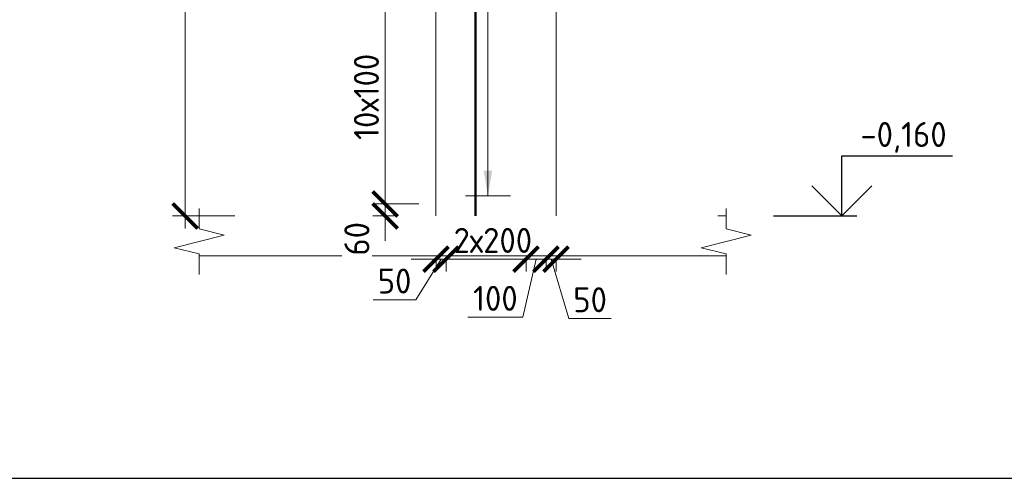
# Model space of a CAD drawing. Header units: millimetres. Extents: x 263826 to 1718326, y -423071 to 70137.
# Tile 436 of 486: x 957523 to 967372, y -139904 to -135315. Entities that reach past the tile are written whole.
import ezdxf
from ezdxf.enums import TextEntityAlignment as Align

# ---------------------------------------------------------------- set-up
doc = ezdxf.new("R2010")
doc.units = ezdxf.units.MM
doc.set_wipeout_variables(frame=1)
doc.linetypes.add('01 Штриховая _4 мм_', pattern=[6, 3.5, -2.5])
for name, color, linetype, lineweight in [('AF_Perekritie', 90, 'Continuous', 18), ('AF_Stena', 90, 'Continuous', 18), ('KR_Fundament', 253, 'Continuous', 18), ('АрмСтер', 2, 'Continuous', 50), ('размер', 1, 'Continuous', 25), ('РАЗМЕРЫ', 1, 'Continuous', 9), ('Текст', 7, 'Continuous', 25)]:
    doc.layers.add(name, color=color, linetype=linetype, lineweight=lineweight)
doc.layers.add('PDF7_Text', color=7, linetype='Continuous')
doc.layers.add('ТОЛСТЫЕ_ОСНОВНЫЕ', color=6, linetype='Continuous')
doc.layers.add('АрмСтер_атрибуты', color=2, linetype='Continuous', lineweight=0, plot=False)
doc.styles.add('GOST-2.304_Type-B', font='GOST_Common.ttf')
doc.styles.add('PDF Times New Roman', font='times.ttf')
doc.styles.get("Standard").update_dxf_attribs({"font": 'arial.ttf'})
doc.styles.add('Аннотативный', font='arial.ttf')
doc.styles.add('ГОСТ', font='GOST_Common.ttf')
doc.dimstyles.new('мой 25', dxfattribs={"dimscale": 100, "dimtxt": 2.5, "dimasz": 2.5, "dimexe": 1.25, "dimexo": 0.625, "dimtad": 1, "dimdec": 0, "dimlfac": 0.5, "dimtxsty": 'GOST-2.304_Type-B', "dimblk": 'ARCHTICK', "dimcen": 2.5, "dimdle": 1.25, "dimaunit": 1, "dimadec": 1, "dimazin": 2, "dimtfac": 1, "dimtdec": 0, "dimtmove": 1, "dimatfit": 3, "dimfxl": 6, "dimfxlon": 1, "dimtfill": 1, "dimlwd": -1, "dimlwe": -1, "dimarcsym": 0})

# ---------------------------------------------------------------- blocks, each defined once
blk = doc.blocks.new('штамп кж1.1')
at = {"layer": 'PDF7_Text', "insert": (410912, -84467.2), "char_height": 180, "width": 6881.019, "attachment_point": 7, "style": 'PDF Times New Roman'}
blk.add_mtext('\\pi1015.18152;Жилой дом со встроенными помещениями \\P\\pi311.27381;общественно-делового и коммерческого назначения на \\P\\pi667.38051;первом этаже здания и встроенно-пристроенным \\P\\pi874.76335;поликлиническим учреждением (поз. 2.2-2.3)', dxfattribs=at)
at = {"layer": 'Текст', "color": 7, "insert": (411117.5, -81801.3), "char_height": 250, "attachment_point": 1, "style": 'ГОСТ'}
blk.add_mtext_dynamic_manual_height_columns('\\pi594.35517;{\\fTimes New Roman|b0|i0|c204|p18;\\C256;Строительство жилого комплекса со  встроенными помещениями \\P\\pi1441.86779;общественного-делового, коммерческого назначения и \\P\\pi41.3631;поликлиническим учреждением по адресу: г. Чита, ул. 1-я Коллективная}', width=11543.072, gutter_width=12.5, heights=[0], dxfattribs=at)
blk = doc.blocks.new('*U46')
at = {"layer": 'ТОЛСТЫЕ_ОСНОВНЫЕ', "color": 6}
blk.add_lwpolyline([(20, 5), (415, 5), (415, 292), (20, 292)], close=True, dxfattribs=at)
blk = doc.blocks.new('*U2543')
at = {"layer": 'РАЗМЕРЫ'}
for p, q in [((112.5, 800), (-112.5, 800)), ((112.5, -2600), (-112.5, -2600))]:
    blk.add_line(p, q, dxfattribs=at)
at = {"layer": 'РАЗМЕРЫ', "ltscale": 15}
blk.add_line((0, -2600), (0, 800), dxfattribs=at)
at = {"layer": 'РАЗМЕРЫ'}
for points in [[(0, 800), (20.9, 674.8), (-20.9, 674.8)], [(0, -2600), (20.9, -2474.8), (-20.9, -2474.8)]]:
    blk.add_solid(points, dxfattribs=at)
at = {"layer": 'АрмСтер_атрибуты', "color": 215, "ltscale": 15, "style": 'Аннотативный'}
for s, p in [('шаг', (51.4, -194.2)), ('n=', (51.4, -285.1)), ('Lр=', (50.2, -367.8))]:
    blk.add_text(s, height=50, dxfattribs=at).set_placement(p)
at = {"layer": 'АрмСтер_атрибуты', "style": 'Аннотативный', "flags": 8}
blk.add_attdef('ПОЗ', (110, 29.6), '', height=75, dxfattribs=at)
at = {"layer": 'АрмСтер_атрибуты', "flags": 9}
for tag, p in [('МАССА', (-1033.5, -10.5)), ('ОБОЗНАЧЕНИЕ', (-1033.5, -124.4))]:
    blk.add_attdef(tag, p, '', height=75, dxfattribs=at)
at = {"layer": 'АрмСтер_атрибуты', "color": 215, "style": 'Аннотативный'}
for tag, p, flags in [('ШАГ', (190.9, -194.2), 10), ('КОЛ', (138, -285.1), 8), ('ШИРИНА', (172.9, -367.8), 8)]:
    blk.add_attdef(tag, p, '', height=50, dxfattribs=dict(at, flags=flags))
at = {"linetype": 'Continuous', "lineweight": 0}
blk.add_wipeout([(35, 0), (28.3, 20.6), (10.8, 33.3), (-10.8, 33.3), (-28.3, 20.6), (-35, 0), (-28.3, -20.6), (-10.8, -33.3), (10.8, -33.3), (28.3, -20.6)], dxfattribs=at)
at = {"color": 0, "linetype": 'ByBlock', "lineweight": -2, "ltscale": 100}
blk.add_line((-262.5, 0), (342.5, 0), dxfattribs=at)
at = {"layer": 'РАЗМЕРЫ'}
blk.add_circle((0, 0), 35, dxfattribs=at)
at = {"layer": 'АрмСтер_атрибуты', "style": 'Аннотативный', "flags": 8}
blk.add_attdef('НАИМЕНОВАНИЕ', text='', height=75, dxfattribs=at).set_placement((0, -29.3), align=Align.TOP_CENTER)
blk = doc.blocks.new('*U2542')
at = {"layer": 'РАЗМЕРЫ'}
for p, q in [((112.5, 200), (-112.5, 200)), ((112.5, -400), (-112.5, -400))]:
    blk.add_line(p, q, dxfattribs=at)
at = {"layer": 'РАЗМЕРЫ', "ltscale": 15}
blk.add_line((0, -400), (0, 200), dxfattribs=at)
at = {"layer": 'РАЗМЕРЫ'}
for points in [[(0, 200), (20.9, 74.8), (-20.9, 74.8)], [(0, -400), (20.9, -274.8), (-20.9, -274.8)]]:
    blk.add_solid(points, dxfattribs=at)
at = {"layer": 'АрмСтер_атрибуты', "color": 215, "ltscale": 15, "style": 'Аннотативный'}
for s, p in [('шаг', (51.4, -194.2)), ('n=', (51.4, -285.1)), ('Lр=', (50.2, -367.8))]:
    blk.add_text(s, height=50, dxfattribs=at).set_placement(p)
at = {"layer": 'АрмСтер_атрибуты', "style": 'Аннотативный', "flags": 8}
blk.add_attdef('ПОЗ', (110, 29.6), '', height=75, dxfattribs=at)
at = {"layer": 'АрмСтер_атрибуты', "flags": 9}
for tag, p in [('МАССА', (-2096, -10.5)), ('ОБОЗНАЧЕНИЕ', (-2096, -124.4))]:
    blk.add_attdef(tag, p, '', height=75, dxfattribs=at)
at = {"layer": 'АрмСтер_атрибуты', "color": 215, "style": 'Аннотативный'}
for tag, p, flags in [('ШАГ', (190.9, -194.2), 10), ('КОЛ', (138, -285.1), 8), ('ШИРИНА', (172.9, -367.8), 8)]:
    blk.add_attdef(tag, p, '', height=50, dxfattribs=dict(at, flags=flags))
at = {"linetype": 'Continuous', "lineweight": 0}
blk.add_wipeout([(35, 0), (28.3, 20.6), (10.8, 33.3), (-10.8, 33.3), (-28.3, 20.6), (-35, 0), (-28.3, -20.6), (-10.8, -33.3), (10.8, -33.3), (28.3, -20.6)], dxfattribs=at)
at = {"color": 0, "linetype": 'ByBlock', "lineweight": -2, "ltscale": 100}
blk.add_line((-3040, 0), (1370, 0), dxfattribs=at)
at = {"layer": 'РАЗМЕРЫ'}
blk.add_circle((0, 0), 35, dxfattribs=at)
at = {"layer": 'АрмСтер_атрибуты', "style": 'Аннотативный', "flags": 8}
blk.add_attdef('НАИМЕНОВАНИЕ', text='', height=75, dxfattribs=at).set_placement((0, -29.3), align=Align.TOP_CENTER)
blk = doc.blocks.new('_ArchTick')
at = {"color": 0, "linetype": 'ByBlock', "const_width": 0.15}
blk.add_lwpolyline([(-0.5, -0.5), (0.5, 0.5)], dxfattribs=at)
blk = doc.blocks.new('*D2532')
at = {"layer": 'DEFPOINTS', "color": 0, "transparency": 16777216}
for p in [(959177.7, -130118.6), (959177.7, -137278.6), (959736.3, -137278.6)]:
    blk.add_point(p, dxfattribs=at)
at = {"layer": 'РАЗМЕРЫ', "color": 0, "linetype": 'Continuous', "transparency": 16777216}
for p, q in [((959177.7, -129993.6), (959177.7, -137403.6)), ((959177.7, -130118.6), (959302.7, -130118.6)), ((959673.8, -137278.6), (959052.7, -137278.6))]:
    blk.add_line(p, q, dxfattribs=at)
at = {"layer": 'РАЗМЕРЫ', "color": 0, "transparency": 16777216, "xscale": 250, "yscale": 250, "zscale": 250}
for p, rotation in [((959177.7, -130118.6), 90), ((959177.7, -137278.6), 270)]:
    blk.add_blockref('_ArchTick', p, dxfattribs=dict(at, rotation=rotation))
at = {"layer": 'РАЗМЕРЫ', "color": 0, "lineweight": 0, "transparency": 16777216, "insert": (958990.2, -133698.6), "char_height": 250, "attachment_point": 5, "rotation": 90, "style": 'GOST-2.304_Type-B', "bg_fill": 3, "box_fill_scale": 1.1, "bg_fill_color": 256, "bg_fill_true_color": 13158600, "bg_fill_transparency": 0}
blk.add_mtext('3580', dxfattribs=at)
blk = doc.blocks.new('*D2538')
at = {"layer": 'DEFPOINTS', "color": 0, "transparency": 16777216}
for p in [(961788, -137268.5, 2990), (962588, -137258.5, 2990), (962588, -137711)]:
    blk.add_point(p, dxfattribs=at)
at = {"layer": 'РАЗМЕРЫ', "color": 0, "linetype": 'Continuous', "transparency": 16777216}
for p, q in [((961663, -137711), (962713, -137711)), ((961788, -137700.8), (961788, -137836)), ((962588, -137698.5), (962588, -137836))]:
    blk.add_line(p, q, dxfattribs=at)
at = {"layer": 'РАЗМЕРЫ', "color": 0, "lineweight": 0, "transparency": 16777216, "insert": (962256, -137523.5), "char_height": 250, "attachment_point": 5, "style": 'GOST-2.304_Type-B', "bg_fill": 3, "box_fill_scale": 1.1, "bg_fill_color": 256, "bg_fill_true_color": 13158600, "bg_fill_transparency": 0}
blk.add_mtext('2х200', dxfattribs=at)
at = {"layer": 'РАЗМЕРЫ', "color": 0, "transparency": 16777216, "xscale": 250, "yscale": 250, "zscale": 250, "rotation": 180}
blk.add_blockref('_ArchTick', (961788, -137711), dxfattribs=at)
at = {"layer": 'РАЗМЕРЫ', "color": 0, "transparency": 16777216, "xscale": 250, "yscale": 250, "zscale": 250}
blk.add_blockref('_ArchTick', (962588, -137711), dxfattribs=at)
blk = doc.blocks.new('*D2539')
at = {"layer": 'DEFPOINTS', "color": 0, "transparency": 16777216}
for p in [(962588, -137258.5, 2990), (962788, -137258.5, 2990), (962788, -137711)]:
    blk.add_point(p, dxfattribs=at)
at = {"layer": 'РАЗМЕРЫ', "color": 0, "linetype": 'Continuous', "transparency": 16777216}
for p, q in [((962463, -137711), (962913, -137711)), ((962688, -137711), (962556.4, -138290.7)), ((962588, -137698.5), (962588, -137836)), ((962788, -137698.5), (962788, -137836)), ((962556.4, -138290.7), (962006.4, -138290.7))]:
    blk.add_line(p, q, dxfattribs=at)
at = {"layer": 'РАЗМЕРЫ', "color": 0, "transparency": 16777216, "xscale": 250, "yscale": 250, "zscale": 250, "rotation": 180}
blk.add_blockref('_ArchTick', (962588, -137711), dxfattribs=at)
at = {"layer": 'РАЗМЕРЫ', "color": 0, "transparency": 16777216, "xscale": 250, "yscale": 250, "zscale": 250}
blk.add_blockref('_ArchTick', (962788, -137711), dxfattribs=at)
at = {"layer": 'РАЗМЕРЫ', "color": 0, "lineweight": 0, "transparency": 16777216, "insert": (962281.4, -138103.2), "char_height": 250, "attachment_point": 5, "style": 'GOST-2.304_Type-B', "bg_fill": 3, "box_fill_scale": 1.1, "bg_fill_color": 256, "bg_fill_true_color": 13158600, "bg_fill_transparency": 0}
blk.add_mtext('100', dxfattribs=at)
blk = doc.blocks.new('*D2540')
at = {"layer": 'DEFPOINTS', "color": 0, "lineweight": 0, "transparency": 16777216}
for p in [(962788, -137258.5, 2990), (962888, -137278.6, 2990), (962888, -137711)]:
    blk.add_point(p, dxfattribs=at)
at = {"layer": 'РАЗМЕРЫ', "color": 0, "linetype": 'Continuous', "transparency": 16777216}
for p, q in [((962788, -137711), (962538, -137711)), ((962788, -137698.5), (962788, -137836)), ((962788, -137711), (962888, -137711)), ((962788, -137711), (962888, -137711)), ((962838, -137711), (963016.1, -138304.7)), ((962888, -137703.1), (962888, -137836)), ((962888, -137711), (963138, -137711)), ((963016.1, -138304.7), (963441.1, -138304.7))]:
    blk.add_line(p, q, dxfattribs=at)
at = {"layer": 'РАЗМЕРЫ', "color": 0, "transparency": 16777216, "xscale": 250, "yscale": 250, "zscale": 250}
blk.add_blockref('_ArchTick', (962788, -137711), dxfattribs=at)
at = {"layer": 'РАЗМЕРЫ', "color": 0, "transparency": 16777216, "xscale": 250, "yscale": 250, "zscale": 250, "rotation": 180}
blk.add_blockref('_ArchTick', (962888, -137711), dxfattribs=at)
at = {"layer": 'РАЗМЕРЫ', "color": 0, "lineweight": 0, "transparency": 16777216, "insert": (963228.6, -138117.2), "char_height": 250, "attachment_point": 5, "style": 'GOST-2.304_Type-B', "bg_fill": 3, "box_fill_scale": 1.1, "bg_fill_color": 256, "bg_fill_true_color": 13158600, "bg_fill_transparency": 0}
blk.add_mtext('50', dxfattribs=at)
blk = doc.blocks.new('*D2541')
at = {"layer": 'DEFPOINTS', "color": 0, "transparency": 16777216}
for p in [(961788, -137268.5, 2990), (961688, -137358, 2990), (961688, -137711)]:
    blk.add_point(p, dxfattribs=at)
at = {"layer": 'РАЗМЕРЫ', "color": 0, "linetype": 'Continuous', "transparency": 16777216}
for p, q in [((961688, -137711), (961438, -137711)), ((961738, -137711), (961485.4, -138117.2)), ((961788, -137711), (961688, -137711)), ((961788, -137711), (961688, -137711)), ((961688, -137721.5), (961688, -137836)), ((961788, -137700.8), (961788, -137836)), ((961788, -137711), (962038, -137711)), ((961485.4, -138117.2), (961060.4, -138117.2))]:
    blk.add_line(p, q, dxfattribs=at)
at = {"layer": 'РАЗМЕРЫ', "color": 0, "transparency": 16777216, "xscale": 250, "yscale": 250, "zscale": 250}
blk.add_blockref('_ArchTick', (961688, -137711), dxfattribs=at)
at = {"layer": 'РАЗМЕРЫ', "color": 0, "transparency": 16777216, "xscale": 250, "yscale": 250, "zscale": 250, "rotation": 180}
blk.add_blockref('_ArchTick', (961788, -137711), dxfattribs=at)
at = {"layer": 'РАЗМЕРЫ', "color": 0, "lineweight": 0, "transparency": 16777216, "insert": (961272.9, -137929.7), "char_height": 250, "attachment_point": 5, "style": 'GOST-2.304_Type-B', "bg_fill": 3, "box_fill_scale": 1.1, "bg_fill_color": 256, "bg_fill_true_color": 13158600, "bg_fill_transparency": 0}
blk.add_mtext('50', dxfattribs=at)
blk = doc.blocks.new('*D2992')
at = {"layer": 'DEFPOINTS', "color": 0, "transparency": 16777216}
for p in [(961458.8, -135015.2), (961178.8, -137158.6), (961577.8, -137158.6)]:
    blk.add_point(p, dxfattribs=at)
at = {"layer": 'РАЗМЕРЫ', "color": 0, "linetype": 'Continuous', "transparency": 16777216}
for p, q in [((961178.8, -134890.2), (961178.8, -137283.6)), ((961396.3, -135015.2), (961053.8, -135015.2)), ((961515.3, -137158.6), (961053.8, -137158.6))]:
    blk.add_line(p, q, dxfattribs=at)
at = {"layer": 'РАЗМЕРЫ', "color": 0, "transparency": 16777216, "xscale": 250, "yscale": 250, "zscale": 250}
for p, rotation in [((961178.8, -135015.2), 90), ((961178.8, -137158.6), 270)]:
    blk.add_blockref('_ArchTick', p, dxfattribs=dict(at, rotation=rotation))
at = {"layer": 'РАЗМЕРЫ', "color": 0, "lineweight": 0, "transparency": 16777216, "insert": (960991.3, -136086.9), "char_height": 250, "attachment_point": 5, "rotation": 90, "style": 'GOST-2.304_Type-B', "bg_fill": 3, "box_fill_scale": 1.1, "bg_fill_color": 256, "bg_fill_true_color": 13158600, "bg_fill_transparency": 0}
blk.add_mtext('10х100', dxfattribs=at)
blk = doc.blocks.new('*D2994')
at = {"layer": 'DEFPOINTS', "color": 0, "transparency": 16777216}
for p in [(961577.8, -137158.6), (961178.8, -137278.6), (961332.5, -137278.6)]:
    blk.add_point(p, dxfattribs=at)
at = {"layer": 'РАЗМЕРЫ', "color": 0, "linetype": 'Continuous', "transparency": 16777216}
for p, q in [((961178.8, -137158.6), (961178.8, -136908.6)), ((961515.3, -137158.6), (961053.8, -137158.6)), ((961178.8, -137158.6), (961178.8, -137278.6)), ((961270, -137278.6), (961053.8, -137278.6)), ((961178.8, -137278.6), (961178.8, -137528.6))]:
    blk.add_line(p, q, dxfattribs=at)
at = {"layer": 'РАЗМЕРЫ', "color": 0, "lineweight": 0, "transparency": 16777216, "insert": (960895.8, -137507.5), "char_height": 250, "attachment_point": 5, "rotation": 90, "style": 'GOST-2.304_Type-B', "bg_fill": 3, "box_fill_scale": 1.1, "bg_fill_color": 256, "bg_fill_true_color": 13158600, "bg_fill_transparency": 0}
blk.add_mtext('60', dxfattribs=at)
at = {"layer": 'РАЗМЕРЫ', "color": 0, "transparency": 16777216, "xscale": 250, "yscale": 250, "zscale": 250}
for p, rotation in [((961178.8, -137158.6), 270), ((961178.8, -137278.6), 90)]:
    blk.add_blockref('_ArchTick', p, dxfattribs=dict(at, rotation=rotation))

msp = doc.modelspace()

# ---------------------------------------------------------------- linework, layer by layer
at = {"elevation": 3100}
for points in [[(965747.04663, -136678.62095), (966852.32138, -136678.62095)], [(965747.04663, -137278.62095), (965747.04663, -136678.62095)], [(966047.04663, -136978.62095), (965747.04663, -137278.62095), (965447.04663, -136978.62095)], [(965062.47987, -137278.62095), (965897.04663, -137278.62095)]]:
    msp.add_lwpolyline(points, dxfattribs=at)
at = {"layer": 'AF_Perekritie', "linetype": '01 Штриховая _4 мм_', "lineweight": 9}
for p, q in [((964508.12764, -137278.62095, 3100), (964589.48401, -137278.62095, 3100)), ((964589.48401, -137678.62095, 3100), (964508.12764, -137678.62095, 3100))]:
    msp.add_line(p, q, dxfattribs=at)
at = {"layer": 'AF_Stena', "lineweight": 20, "elevation": 3100}
for points in [[(959317.19946, -137353.62095), (959317.19946, -137203.62095)], [(964589.48401, -137353.62095), (964589.48401, -137203.62095)], [(959317.19946, -137353.62095), (959317.19946, -137408.62115)], [(964589.48401, -137353.62095), (964589.48401, -137408.62115)], [(959567.19946, -137471.12115), (959067.19946, -137596.12115)], [(959317.19946, -137408.62115), (959567.19946, -137471.12115)], [(964839.48401, -137471.12115), (964339.48401, -137596.12115)], [(964589.48401, -137408.62115), (964839.48401, -137471.12115)], [(959067.19946, -137596.12115), (959317.19946, -137658.62115)], [(959317.19946, -137658.62115), (959317.19946, -137713.62135)], [(964339.48401, -137596.12115), (964589.48401, -137658.62115)], [(964589.48401, -137658.62115), (964589.48401, -137713.62135)], [(959317.19946, -137713.62135), (959317.19946, -137863.62135)], [(964589.48401, -137713.62135), (964589.48401, -137863.62135)]]:
    msp.add_lwpolyline(points, dxfattribs=at)
at = {"layer": 'KR_Fundament', "lineweight": 9}
msp.add_line((959317.19946, -137678.62095, 3100), (964508.02842, -137678.62095, 3100), dxfattribs=at)

# ---------------------------------------------------------------- block references
at = {"xscale": 100, "yscale": 100, "zscale": 100}
msp.add_blockref('*U46', (954119.74675, -140403.68415, 3100), dxfattribs=at)
at = {"layer": 'размер'}
for p in [(206903.30356, -53568.49652, 3100), (251949.41622, -53568.49652, 3100), (386772.76955, -53568.49652, 3100), (522893.71601, -53537.24258), (296861.80983, -53769.4628, 3100), (341774.20345, -53769.4628, 3100), (433578.08002, -53769.4628, 3100), (477895.14991, -53738.20886)]:
    msp.add_blockref('штамп кж1.1', p, dxfattribs=at)

# ---------------------------------------------------------------- texts
at = {"style": 'GOST-2.304_Type-B'}
msp.add_text('-0,160', height=249.999994, dxfattribs=at).set_placement((965932.9651, -136588.62095, 3100))
at = {"layer": 'Текст', "color": 7, "char_height": 250, "attachment_point": 1, "style": 'ГОСТ'}
for s, insert in [('\\pi3500;\\P\\pi2444.69697;Общие данные{\\H1.83333x; }', (448515.39525, -137998.86693)), ('\\pi3500;{\\C256;\\P\\pi2464.39394;Пилон П1 (1ЭТ)}', (527547.93827, -138202.71786, 3100)), ('\\pi3500;{\\C256;\\P\\pi2439.39394;Пилон П2 (1ЭТ)}', (572654.78314, -138202.71786, 3100)), ('\\pi3500;{\\C256;\\P\\pi2482.19697;Пилон П3(1ЭТ)}', (617761.62801, -138202.71786, 3100)), ('\\pi3500;{\\C256;\\P\\pi2469.69697;Пилон П4(1ЭТ)}', (662807.74067, -138202.71786, 3100)), ('\\pi3500;{\\C256;\\P\\pi2439.39394;Пилон П7 (1ЭТ)}', (797631.09401, -138202.71786, 3100)), ('\\pi3500;{\\C256;\\P\\pi2376.89394;Пилон П10 (1ЭТ)}', (933752.04047, -138171.46392)), ('\\pi3500;{\\C256;\\P\\pi2439.39394;Пилон П9 (1ЭТ) }', (888753.47436, -138372.43021)), ('\\pi3500;{\\C256;\\P\\pi2439.39394;Пилон П5 (1ЭТ) }', (707720.13429, -138549.9473, 3100)), ('\\pi3500;{\\C256;\\P\\pi2439.39394;Пилон П6 (1ЭТ) }', (752632.5279, -138549.9473, 3100)), ('\\pi3500;{\\C256;\\P\\pi2439.39394;Пилон П8 (1ЭТ) }', (844436.40447, -138549.9473, 3100))]:
    msp.add_mtext_dynamic_manual_height_columns(s, width=7000, gutter_width=12.5, heights=[1500], dxfattribs=dict(at, insert=insert))

# ---------------------------------------------------------------- next in the draw order: block references
at = {"layer": 'АрмСтер', "ltscale": 15}
ref = msp.add_blockref('*U2543', (962206.3959, -131877.37751, 3100), dxfattribs=dict(at, xscale=2, yscale=2, zscale=2))
ref.add_attrib('НАИМЕНОВАНИЕ', '24-A-III, L=1210', dxfattribs={"layer": 'АрмСтер_атрибуты', "height": 150, "style": 'Аннотативный', "flags": 8}).set_placement((962206.3959, -131936.05519, 3100), align=Align.TOP_CENTER)
ref.add_attrib('КОЛ', '35.0', (962482.49351, -132447.62792, 3100), dxfattribs={"layer": 'АрмСтер_атрибуты', "color": 215, "height": 100, "style": 'Аннотативный', "flags": 8})
ref.add_attrib('ШИРИНА', '6800.0', (962552.16567, -132612.97628, 3100), dxfattribs={"layer": 'АрмСтер_атрибуты', "color": 215, "height": 100, "style": 'Аннотативный', "flags": 8})

# ---------------------------------------------------------------- next in the draw order: dimensions: what is measured, and where the dimension line sits
at = {"layer": 'РАЗМЕРЫ', "color": 146, "lineweight": 0}
dim = msp.add_linear_dim(base=(959177.6694, -137278.62095, 3100), p1=(959177.6694, -130118.62095, 3100), p2=(959736.34259, -137278.62095, 3100), angle=90, dimstyle='мой 25', dxfattribs=at)
dim.commit()
dim.dimension.update_dxf_attribs({"geometry": '*D2532', "text_midpoint": (958990.1694, -133698.62095, 3100)})

# ---------------------------------------------------------------- next in the draw order: block references
at = {"layer": 'АрмСтер', "ltscale": 15}
ref = msp.add_blockref('*U2542', (962082.50084, -131198.62095, 3100), dxfattribs=dict(at, xscale=2, yscale=2, zscale=2, rotation=90))
ref.add_attrib('НАИМЕНОВАНИЕ', '24-A-III, L=8820', dxfattribs={"layer": 'АрмСтер_атрибуты', "height": 150, "rotation": 90, "style": 'Аннотативный', "flags": 8}).set_placement((962141.17852, -131198.62095, 3100), align=Align.TOP_CENTER)
ref.add_attrib('КОЛ', '7.0', (962652.75124, -130922.52334, 3100), dxfattribs={"layer": 'АрмСтер_атрибуты', "color": 215, "height": 100, "rotation": 90, "style": 'Аннотативный', "flags": 8})
ref.add_attrib('ШИРИНА', '1200.0', (962818.0996, -130852.85118, 3100), dxfattribs={"layer": 'АрмСтер_атрибуты', "color": 215, "height": 100, "rotation": 90, "style": 'Аннотативный', "flags": 8})

# ---------------------------------------------------------------- next in the draw order: linework, layer by layer
at = {"layer": 'AF_Stena', "lineweight": 0}
for p, q in [((961686.23918, -130118.62095, 3100), (961686.23918, -137278.62095, 3100)), ((962887.97853, -137278.62095, 3100), (962887.97853, -130118.62095, 3100))]:
    msp.add_line(p, q, dxfattribs=at)

# ---------------------------------------------------------------- next in the draw order: dimensions: what is measured, and where the dimension line sits
at = {"layer": 'РАЗМЕРЫ', "color": 146, "lineweight": 0, "true_color": 0x006272}
dim = msp.add_linear_dim(base=(962587.97853, -137710.95495, 110.00001), p1=(961787.97853, -137268.47843, 3100), p2=(962587.97853, -137258.47843, 3100), text='2х200', dimstyle='мой 25', dxfattribs=at)
dim.commit()
dim.dimension.update_dxf_attribs({"geometry": '*D2538', "text_midpoint": (962256.01478, -137710.95495, 110.00001), "dimtype": 160})

# ---------------------------------------------------------------- next in the draw order: dimensions: what is measured, and where the dimension line sits
dim = msp.add_linear_dim(base=(962787.97853, -137710.95495, 110.00001), p1=(962587.97853, -137258.47843, 3100), p2=(962787.97853, -137258.47843, 3100), dimstyle='мой 25', dxfattribs=at)
dim.commit()
dim.dimension.update_dxf_attribs({"geometry": '*D2539', "text_midpoint": (962493.94741, -138290.65264, 110.00001), "dimtype": 160})

# ---------------------------------------------------------------- next in the draw order: dimensions: what is measured, and where the dimension line sits
dim = msp.add_linear_dim(base=(961687.97853, -137710.95495, 110.00001), p1=(961787.97853, -137268.47843, 3100), p2=(961687.97853, -137358.01754, 3100), dimstyle='мой 25', dxfattribs=at)
dim.commit()
dim.dimension.update_dxf_attribs({"geometry": '*D2541', "text_midpoint": (961422.94004, -138117.20495, 110.00001), "dimtype": 160})
dim = msp.add_linear_dim(base=(962887.97853, -137710.95495, 110.00001), p1=(962787.97853, -137258.47843, 3100), p2=(962887.97853, -137278.62095, 3100), dimstyle='мой 25', override={"dimlfac": 0.5}, dxfattribs=at)
dim.commit()
dim.dimension.update_dxf_attribs({"geometry": '*D2540', "text_midpoint": (963078.60353, -138117.20495, 110.00001)})

# ---------------------------------------------------------------- next in the draw order: dimensions: what is measured, and where the dimension line sits
dim = msp.add_linear_dim(base=(961178.79541, -137158.62095, 3100), p1=(961458.81216, -135015.18367, 3100), p2=(961577.83075, -137158.62095, 3100), angle=90, text='10х100', dimstyle='мой 25', dxfattribs=at)
dim.commit()
dim.dimension.update_dxf_attribs({"geometry": '*D2992', "text_midpoint": (960991.29541, -136086.90231, 3100)})

# ---------------------------------------------------------------- next in the draw order: dimensions: what is measured, and where the dimension line sits
dim = msp.add_linear_dim(base=(961178.79541, -137278.62095, 3100), p1=(961577.83075, -137158.62095, 3100), p2=(961332.54541, -137278.62095, 3100), angle=90, dimstyle='мой 25', dxfattribs=at)
dim.commit()
dim.dimension.update_dxf_attribs({"geometry": '*D2994', "text_midpoint": (961083.29184, -137507.47372, 3100), "dimtype": 160})

doc.saveas('drawing.dxf')
